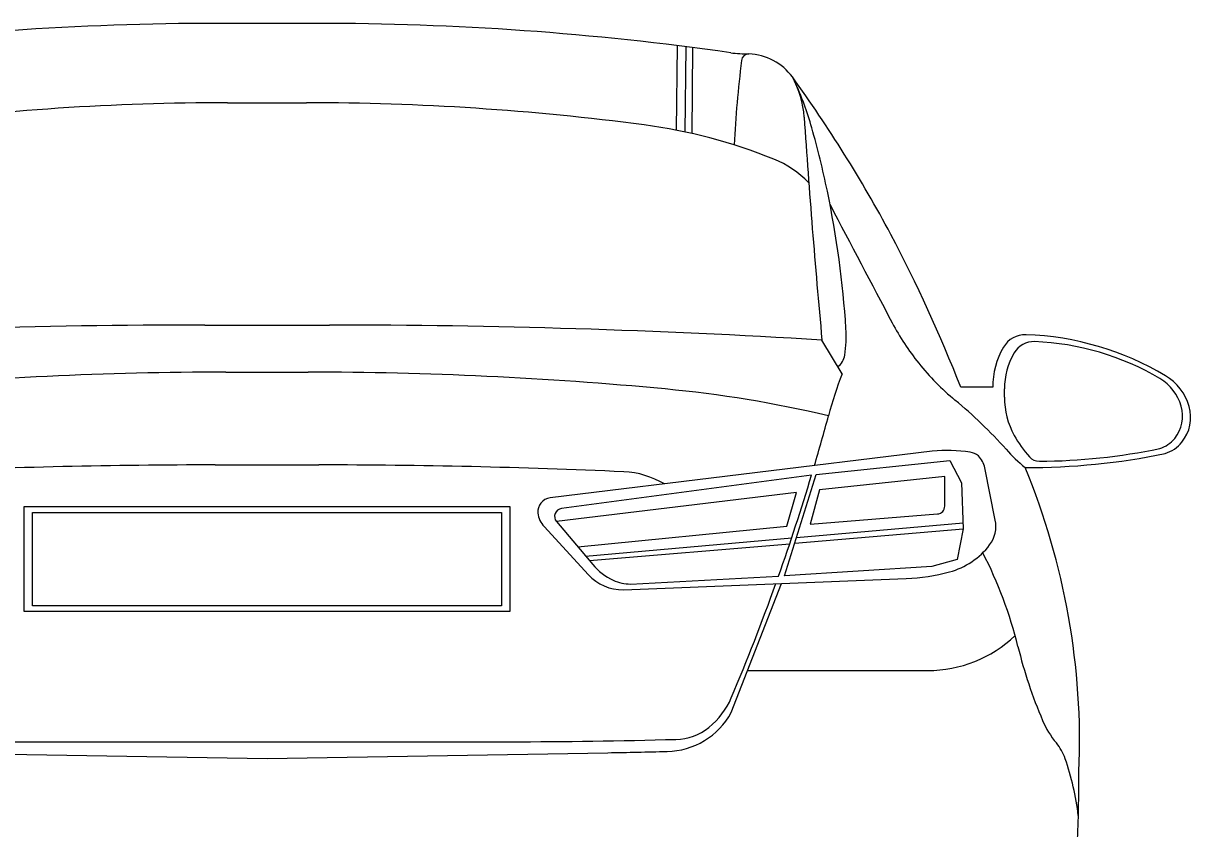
# Model space of a CAD drawing. Extents: x 10133 to 2270741, y 5363 to 1733450.
# Drawn here: x 33928.9 to 34015.9, y 10357.6 to 10417.7 of the extents above; entities that cross this region are included whole.
import ezdxf

# ---------------------------------------------------------------- set-up
doc = ezdxf.new("R2010")
doc.units = 0
doc.layers.add('StdDetailLabel', color=7, linetype='Continuous')

msp = doc.modelspace()

# ---------------------------------------------------------------- linework, layer by layer
at = {"layer": 'StdDetailLabel'}
for p, q in [((33977.572, 10409.693), (33977.64, 10415.999)), ((33977.572, 10409.693), (33977.64, 10415.999)), ((33978.22, 10409.56), (33978.287, 10415.917)), ((33978.22, 10409.56), (33978.287, 10415.917)), ((33978.729, 10409.448), (33978.793, 10415.853)), ((33978.729, 10409.448), (33978.793, 10415.853)), ((33989.906, 10391.543), (33988.409, 10394.056)), ((33989.906, 10391.543), (33988.409, 10394.056)), ((34001.137, 10390.536), (33998.76, 10390.536)), ((34001.137, 10390.536), (33998.76, 10390.536)), ((34002.013, 10389.792), (34002.013, 10390.409)), ((34002.013, 10389.792), (34002.013, 10390.409)), ((33996.632, 10385.778), (33968.142, 10382.287)), ((33996.632, 10385.778), (33968.142, 10382.287)), ((33987.634, 10383.978), (33968.988, 10381.494)), ((33987.634, 10383.978), (33968.988, 10381.494)), ((34001.326, 10380.643), (34000.546, 10384.541)), ((34001.326, 10380.643), (34000.546, 10384.541)), ((33947.041, 10381.632), (33928.916, 10381.632)), ((33928.916, 10381.632), (33928.916, 10373.854)), ((33947.041, 10381.632), (33928.916, 10381.632)), ((33928.916, 10381.632), (33928.916, 10373.854)), ((33965.166, 10381.632), (33947.041, 10381.632)), ((33965.166, 10381.632), (33947.041, 10381.632)), ((33965.166, 10373.854), (33965.166, 10381.632)), ((33965.166, 10373.854), (33965.166, 10381.632)), ((33929.557, 10374.238), (33929.557, 10381.204)), ((33929.557, 10381.204), (33947.041, 10381.204)), ((33929.557, 10374.238), (33929.557, 10381.204)), ((33929.557, 10381.204), (33947.041, 10381.204)), ((33947.041, 10381.204), (33964.524, 10381.204)), ((33947.041, 10381.204), (33964.524, 10381.204)), ((33964.524, 10381.204), (33964.524, 10374.238)), ((33964.524, 10381.204), (33964.524, 10374.238)), ((33968.617, 10380.533), (33971.326, 10377.324)), ((33968.617, 10380.533), (33971.326, 10377.324)), ((33986.512, 10379.341), (33998.93, 10380.431)), ((33986.512, 10379.341), (33998.93, 10380.431)), ((33987.535, 10380.344), (33997.023, 10381.094)), ((33987.535, 10380.344), (33997.023, 10381.094)), ((33967.691, 10380.151), (33970.997, 10376.567)), ((33967.691, 10380.151), (33970.997, 10376.567)), ((33986.377, 10378.911), (33998.947, 10379.976)), ((33986.377, 10378.911), (33998.947, 10379.976)), ((33970.788, 10377.961), (33986.153, 10379.31)), ((33970.788, 10377.961), (33986.153, 10379.31)), ((33971.08, 10377.615), (33986.009, 10378.88)), ((33971.08, 10377.615), (33986.009, 10378.88)), ((33973.607, 10375.445), (33994.694, 10376.292)), ((33973.607, 10375.445), (33994.694, 10376.292)), ((33974.138, 10375.872), (33985.173, 10376.461)), ((33974.138, 10375.872), (33985.173, 10376.461)), ((33981.653, 10366.288), (33985.385, 10375.918)), ((33981.653, 10366.288), (33985.385, 10375.918)), ((33928.916, 10373.854), (33947.041, 10373.854)), ((33928.916, 10373.854), (33947.041, 10373.854)), ((33947.041, 10374.238), (33929.557, 10374.238)), ((33947.041, 10374.238), (33929.557, 10374.238)), ((33964.524, 10374.238), (33947.041, 10374.238)), ((33964.524, 10374.238), (33947.041, 10374.238)), ((33947.041, 10373.854), (33965.166, 10373.854)), ((33947.041, 10373.854), (33965.166, 10373.854)), ((33982.87, 10369.427), (33996.289, 10369.427)), ((33982.87, 10369.427), (33996.289, 10369.427))]:
    msp.add_line(p, q, dxfattribs=at)
for points in [[(33950.722, 10417.659), (33947.041, 10417.659), (33943.36, 10417.659)], [(33950.722, 10417.659), (33947.041, 10417.659), (33943.36, 10417.659)], [(33944.09, 10411.742), (33947.041, 10411.742), (33949.991, 10411.742)], [(33944.09, 10411.742), (33947.041, 10411.742), (33949.991, 10411.742)], [(33942.394, 10395.174), (33947.041, 10395.174), (33951.687, 10395.174)], [(33942.394, 10395.174), (33947.041, 10395.174), (33951.687, 10395.174)], [(33943.98, 10391.663), (33947.041, 10391.663), (33950.102, 10391.663)], [(33943.98, 10391.663), (33947.041, 10391.663), (33950.102, 10391.663)], [(33943.177, 10384.75), (33947.041, 10384.75), (33950.905, 10384.75)], [(33943.177, 10384.75), (33947.041, 10384.75), (33950.905, 10384.75)], [(33985.612, 10376.485), (33987.989, 10384.025), (33997.936, 10385.085), (33998.818, 10383.403), (33998.947, 10379.976), (33998.486, 10377.71), (33996.606, 10377.176), (33985.612, 10376.485)], [(33985.612, 10376.485), (33987.989, 10384.025), (33997.936, 10385.085), (33998.818, 10383.403), (33998.947, 10379.976), (33998.486, 10377.71), (33996.606, 10377.176), (33985.612, 10376.485)], [(33997.564, 10381.679), (33997.564, 10383.882), (33988.236, 10382.905), (33987.535, 10380.344)], [(33997.564, 10381.679), (33997.564, 10383.882), (33988.236, 10382.905), (33987.535, 10380.344)], [(33970.201, 10378.657), (33985.798, 10380.175), (33986.51, 10382.697), (33968.617, 10380.533)], [(33970.201, 10378.657), (33985.798, 10380.175), (33986.51, 10382.697), (33968.617, 10380.533)], [(33928.946, 10364.12), (33947.041, 10364.12), (33965.136, 10364.12)], [(33928.946, 10364.12), (33947.041, 10364.12), (33965.136, 10364.12)], [(33921.631, 10363.305), (33947.041, 10362.864), (33972.451, 10363.305)], [(33921.631, 10363.305), (33947.041, 10362.864), (33972.451, 10363.305)]]:
    msp.add_lwpolyline(points, dxfattribs=at)
for centre, radius, start, end in [((33943.36, 10198.632), 219.027, 90, 98.10682), ((33943.36, 10198.632), 219.027, 90, 98.10682), ((33950.722, 10198.632), 219.027, 81.89318, 90), ((33950.722, 10198.632), 219.027, 81.89318, 90), ((33982.85, 10424.185), 8.802, 261.89318, 270.71965), ((33982.85, 10424.185), 8.802, 261.89318, 270.71965), ((33982.972, 10414.82), 0.563, 91.17265, 173.07945), ((33982.972, 10414.82), 0.563, 91.17265, 173.07945), ((33982.803, 10411.164), 4.222, 36.27969, 87.85903), ((33982.803, 10411.164), 4.222, 36.27969, 87.85903), ((34079.997, 10403.043), 98.3, 173.07945, 176.75794), ((34079.997, 10403.043), 98.3, 173.07945, 176.75794), ((33979.913, 10410.192), 7.187, 3.78746, 28.8701), ((33900.994, 10352.172), 105.082, 28.26535, 35.81467), ((33979.913, 10410.192), 7.187, 3.78746, 28.8701), ((33900.994, 10352.172), 105.082, 28.26535, 35.81467), ((33964.592, 10403.339), 23.968, 15.83301, 24.6813), ((33964.592, 10403.339), 23.968, 15.83301, 24.6813), ((33944.09, 10219.351), 192.391, 90, 97.51431), ((33944.09, 10219.351), 192.391, 90, 97.51431), ((33949.991, 10219.351), 192.391, 82.48569, 90), ((33949.991, 10219.351), 192.391, 82.48569, 90), ((33969.994, 10370.99), 39.438, 67.93109, 82.48569), ((33969.994, 10370.99), 39.438, 67.93109, 82.48569), ((34605.086, 10451.579), 619.354, 183.787458, 185.329083), ((34605.086, 10451.579), 619.354, 183.787458, 185.329083), ((33921.388, 10391.087), 68.876, 11.78444, 15.83301), ((33921.388, 10391.087), 68.876, 11.78444, 15.83301), ((33981.914, 10400.392), 7.711, 44.36348, 67.93109), ((33981.914, 10400.392), 7.711, 44.36348, 67.93109), ((33917.635, 10390.304), 72.709, 3.62871, 11.78444), ((33917.635, 10390.304), 72.709, 3.62871, 11.78444), ((35539.739, 11214.124), 1749.516, 207.578965, 207.904634), ((35539.739, 11214.124), 1749.516, 207.578965, 207.904634), ((33893.138, 10349.111), 113.456, 21.41523, 27.74797), ((33893.138, 10349.111), 113.456, 21.41523, 27.74797), ((34010.694, 10404.378), 19.294, 207.90463, 218.62401), ((34010.694, 10404.378), 19.294, 207.90463, 218.62401), ((33942.394, 9791.971), 603.204, 90, 93.490156), ((33942.394, 9791.971), 603.204, 90, 93.490156), ((33951.687, 9791.971), 603.204, 86.509844, 90), ((33951.687, 9791.971), 603.204, 86.509844, 90), ((33981.034, 10394.324), 9.183, 351.22937, 3.62871), ((33981.034, 10394.324), 9.183, 351.22937, 3.62871), ((34003.56, 10392.584), 1.873, 87.93369, 149.92913), ((34003.56, 10392.584), 1.873, 87.93369, 149.92913), ((34002.84, 10372.625), 21.845, 59.21811, 87.93369), ((34002.84, 10372.625), 21.845, 59.21811, 87.93369), ((34007.097, 10390.536), 5.96, 149.92913, 180), ((34007.097, 10390.536), 5.96, 149.92913, 180), ((34004.193, 10392.253), 1.686, 87.93369, 149.92913), ((34004.193, 10392.253), 1.686, 87.93369, 149.92913), ((34003.545, 10374.289), 19.661, 59.21811, 87.93369), ((34003.545, 10374.289), 19.661, 59.21811, 87.93369), ((33988.831, 10393.122), 1.294, 305.91046, 351.22937), ((33988.831, 10393.122), 1.294, 305.91046, 351.22937), ((34007.377, 10390.409), 5.364, 149.92913, 180), ((34007.377, 10390.409), 5.364, 149.92913, 180), ((34010.306, 10404.068), 18.798, 218.62401, 230.39589), ((34010.306, 10404.068), 18.798, 218.62401, 230.39589), ((33943.98, 10108.72), 282.943, 90, 95.3966), ((33943.98, 10108.72), 282.943, 90, 95.3966), ((33950.102, 10108.72), 282.943, 84.6034, 90), ((33950.102, 10108.72), 282.943, 84.6034, 90), ((34022.452, 10379.347), 34.756, 159.4576, 164.88235), ((34022.452, 10379.347), 34.756, 159.4576, 164.88235), ((34011.802, 10388.15), 3.527, 16.12795, 59.21811), ((34011.802, 10388.15), 3.527, 16.12795, 59.21811), ((34012.014, 10388.026), 3.919, 16.12795, 59.21811), ((34012.014, 10388.026), 3.919, 16.12795, 59.21811), ((33968.203, 10300.328), 90.482, 76.77753, 84.6034), ((33968.203, 10300.328), 90.482, 76.77753, 84.6034), ((33975.529, 10362.036), 35.756, 41.90658, 50.39589), ((33975.529, 10362.036), 35.756, 41.90658, 50.39589), ((34007.885, 10389.792), 5.873, 180, 208.91351), ((34007.885, 10389.792), 5.873, 180, 208.91351), ((34012.65, 10388.395), 2.644, 321.00539, 16.12795), ((34012.65, 10388.395), 2.644, 321.00539, 16.12795), ((34012.956, 10388.298), 2.938, 321.00539, 16.12795), ((34012.956, 10388.298), 2.938, 321.00539, 16.12795), ((33831.389, 10430.963), 163.156, 343.52851, 344.88235), ((33831.389, 10430.963), 163.156, 343.52851, 344.88235), ((34010.375, 10391.167), 8.717, 208.91351, 221.86318), ((34010.375, 10391.167), 8.717, 208.91351, 221.86318), ((34012.858, 10388.226), 2.376, 287.88067, 321.00539), ((34012.858, 10388.226), 2.376, 287.88067, 321.00539), ((33997.687, 10373.035), 12.787, 82.00647, 94.73342), ((33997.687, 10373.035), 12.787, 82.00647, 94.73342), ((33999.326, 10384.608), 1.098, 47.59757, 82.74864), ((33999.326, 10384.608), 1.098, 47.59757, 82.74864), ((34012.249, 10394.99), 13.583, 221.90658, 230.21692), ((34012.249, 10394.99), 13.583, 221.90658, 230.21692), ((34004.32, 10431.117), 46.094, 270.3714, 281.59986), ((34004.32, 10431.117), 46.094, 270.3714, 281.59986), ((34013.188, 10388.111), 2.64, 287.88067, 321.00539), ((34013.188, 10388.111), 2.64, 287.88067, 321.00539), ((33943.177, 9877.639), 507.111, 90, 92.56874), ((33943.177, 9877.639), 507.111, 90, 92.56874), ((33950.905, 9877.639), 507.111, 87.43126, 90), ((33950.905, 9877.639), 507.111, 87.43126, 90), ((33998.896, 10384.21), 1.683, 11.31727, 45.90116), ((33998.896, 10384.21), 1.683, 11.31727, 45.90116), ((34003.7, 10435.767), 51.215, 269.8402, 281.59986), ((34003.7, 10435.767), 51.215, 269.8402, 281.59986), ((34004.612, 10386.003), 0.979, 221.86318, 270.3714), ((34004.612, 10386.003), 0.979, 221.86318, 270.3714), ((33973.34, 10377.713), 6.534, 59.32487, 87.43126), ((33973.34, 10377.713), 6.534, 59.32487, 87.43126), ((33831.389, 10430.963), 163.156, 340.48554, 343.26322), ((33831.389, 10430.963), 163.156, 340.48554, 343.26322), ((33954.012, 10364.095), 53.603, 357.65353, 22.43535), ((33954.012, 10364.095), 53.603, 357.65353, 22.43535), ((33968.268, 10381.261), 1.034, 96.98587, 185.53736), ((33968.268, 10381.261), 1.034, 96.98587, 185.53736), ((33969.066, 10380.912), 0.587, 97.58866, 220.17162), ((33969.066, 10380.912), 0.587, 97.58866, 220.17162), ((33996.977, 10381.679), 0.587, 274.5165, 360), ((33996.977, 10381.679), 0.587, 274.5165, 360), ((33968.967, 10381.329), 1.736, 185.53736, 222.71394), ((33968.967, 10381.329), 1.736, 185.53736, 222.71394), ((33999.094, 10380.17), 2.281, 322.74008, 11.95931), ((33999.094, 10380.17), 2.281, 322.74008, 11.95931), ((33996.478, 10382.16), 5.568, 284.90996, 322.74008), ((33996.478, 10382.16), 5.568, 284.90996, 322.74008), ((33972.54, 10363.767), 31.376, 13.73166, 27.39661), ((33972.54, 10363.767), 31.376, 13.73166, 27.39661), ((33974.726, 10380.194), 4.449, 220.17162, 245.08851), ((33974.726, 10380.194), 4.449, 220.17162, 245.08851), ((33973.558, 10378.929), 3.484, 222.68449, 270.81544), ((33973.558, 10378.929), 3.484, 222.68449, 270.81544), ((33974.149, 10378.952), 3.08, 245.08851, 269.80104), ((33974.149, 10378.952), 3.08, 245.08851, 269.80104), ((33994.099, 10391.095), 14.815, 272.30127, 284.90996), ((33994.099, 10391.095), 14.815, 272.30127, 284.90996), ((33831.389, 10430.963), 163.156, 337.0702, 340.27688), ((33831.389, 10430.963), 163.156, 337.0702, 340.27688), ((33996.289, 10378.909), 9.482, 270, 313.45343), ((33996.289, 10378.909), 9.482, 270, 313.45343), ((34037.323, 10379.597), 35.312, 193.73166, 203.16113), ((34037.323, 10379.597), 35.312, 193.73166, 203.16113), ((33976.484, 10369.584), 5.613, 308.49286, 337.0702), ((33976.484, 10369.584), 5.613, 308.49286, 337.0702), ((33976.734, 10369.017), 5.625, 271.29503, 330.97779), ((33976.734, 10369.017), 5.625, 271.29503, 330.97779), ((34011.182, 10368.414), 6.88, 203.16113, 219.60342), ((34011.182, 10368.414), 6.88, 203.16113, 219.60342), ((33977.411, 10368.418), 4.123, 271.62563, 308.49286), ((33977.411, 10368.418), 4.123, 271.62563, 308.49286), ((33928.946, 10800.951), 436.831, 268.37437, 270), ((33928.946, 10800.951), 436.831, 268.37437, 270), ((33965.136, 10800.951), 436.831, 270, 271.62563), ((33965.136, 10800.951), 436.831, 270, 271.62563), ((34002.953, 10361.606), 3.801, 19.23158, 39.60342), ((34002.953, 10361.606), 3.801, 19.23158, 39.60342), ((33957.855, 11204.122), 840.944, 270.994474, 271.295028), ((33957.855, 11204.122), 840.944, 270.994474, 271.295028), ((33987.665, 10356.273), 19.992, 6.72741, 19.23158), ((33987.665, 10356.273), 19.992, 6.72741, 19.23158), ((33804.157, 10363.343), 203.418, 356.68337, 359.59364), ((33804.157, 10363.343), 203.418, 356.68337, 359.59364)]:
    msp.add_arc(centre, radius, start, end, dxfattribs=at)

doc.saveas('drawing.dxf')
